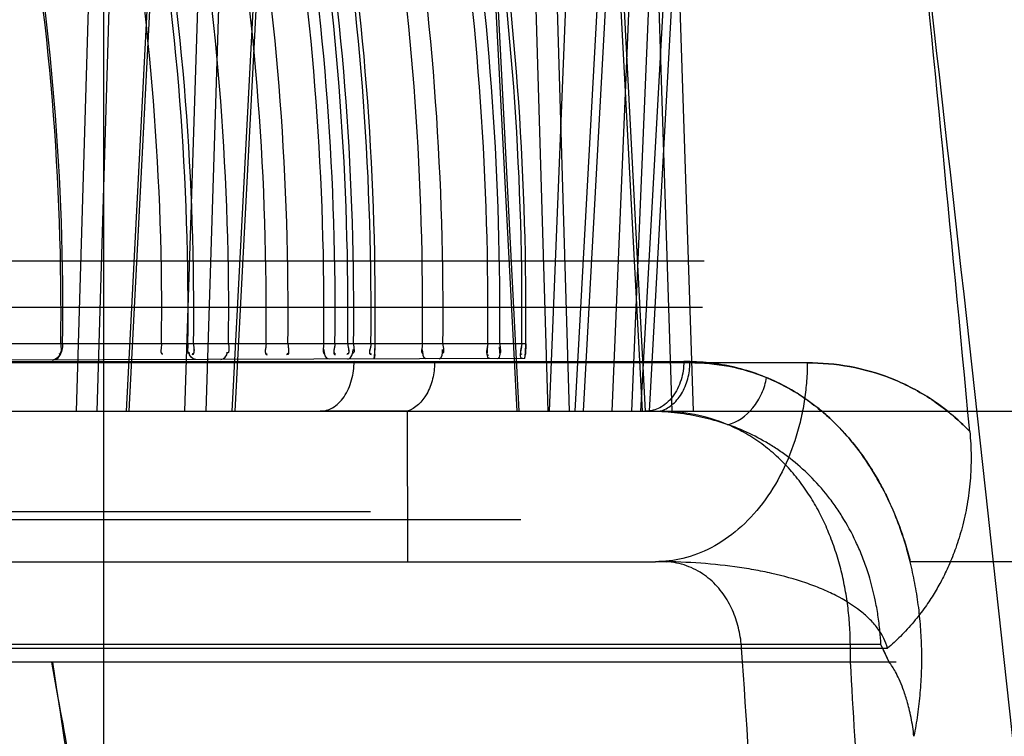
# Model space of a CAD drawing. Header units: millimetres. Extents: x 0 to 297, y 0 to 210.
# Tile 327 of 499: x 145.212 to 145.349, y 159.951 to 160.051. Entities that reach past the tile are written whole.
import ezdxf

# ---------------------------------------------------------------- set-up
doc = ezdxf.new("R2010")
doc.units = ezdxf.units.MM
doc.header["$LTSCALE"] = 16.335
doc.layers.get('0').update_dxf_attribs({"linetype": 'CONTINUOUS'})
doc.layers.add('INTFCLR_1', color=7, linetype='CONTINUOUS')
doc.layers.add('INTFCLR_144815', color=7, linetype='CONTINUOUS')

msp = doc.modelspace()

# ---------------------------------------------------------------- linework, layer by layer
at = {"color": 9, "linetype": 'Continuous'}
msp.add_line((145.2238034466, 160.9997287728), (145.2238034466, 147.9284647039), dxfattribs=at)
at = {"layer": 'INTFCLR_1', "color": 9, "linetype": 'Continuous'}
for p, q in [((145.2827179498, 160.0058507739), (145.1848990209, 160.0058507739)), ((145.2826121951, 160.003827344), (145.1865658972, 160.0034920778))]:
    msp.add_line(p, q, dxfattribs=at)
at = {"layer": 'INTFCLR_1', "color": 7, "linetype": 'Continuous'}
for p, q in [((145.2616608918, 160.0043673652), (145.2617046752, 160.0058507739)), ((145.2827179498, 160.0058507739), (145.2826777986, 160.0044193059)), ((145.2616609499, 160.004368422), (145.2615893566, 160.0037539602)), ((145.2615893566, 160.0037539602), (145.2616608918, 160.0043673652)), ((145.2826121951, 160.003827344), (145.2826778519, 160.0044203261))]:
    msp.add_line(p, q, dxfattribs=at)
at = {"layer": 'INTFCLR_1', "color": 6, "linetype": 'Continuous'}
for p, q in [((144.8596077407, 159.98247797), (145.2610516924, 159.98247797)), ((144.8596077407, 159.9813507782), (145.2820239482, 159.9813507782))]:
    msp.add_line(p, q, dxfattribs=at)
for centre, radius, start, end in [((144.8589677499, 160.0104646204), 0.3589132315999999, 359.2634397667, 20.9595063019), ((144.8588208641, 160.0104645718), 0.3593183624, 359.2642780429, 20.9347710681), ((144.8601405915, 160.0104646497), 0.3717883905, 359.2889439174, 20.2013567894), ((144.8602869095, 160.0104646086), 0.3753259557, 359.2956524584, 20.0027825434), ((144.859114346, 160.0104646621), 0.3772831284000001, 359.2992983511, 19.8946138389), ((144.8589674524, 160.0104646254), 0.3823107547, 359.3085189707, 19.6221788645), ((144.8599994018, 160.0104660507), 0.3865155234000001, 359.3158305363, 19.3998935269), ((144.8592651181, 160.0104653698), 0.3903014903, 359.3225670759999, 19.2043971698), ((144.8601402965, 160.0104646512), 0.3944228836, 359.3297505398, 18.9960965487), ((144.8598494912, 160.0104650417), 0.3962836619, 359.3328413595, 18.9034484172), ((144.8594088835, 160.0104649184), 0.3985038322, 359.3365762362, 18.7941893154), ((144.8591140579, 160.0104646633), 0.3996065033, 359.3384435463, 18.7404322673), ((144.8597011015, 160.010464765), 0.4014449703, 359.3414588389, 18.6514187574), ((144.859554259, 160.010464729), 0.4021768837, 359.3426624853, 18.6162324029), ((144.8599983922, 160.0104654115), 0.4083350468, 359.3524804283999, 18.3253128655), ((144.8592642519, 160.0104652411), 0.4119203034, 359.3581402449, 18.1602453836), ((144.8598488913, 160.0104649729), 0.4175927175, 359.3668962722, 17.9051785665), ((144.859408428, 160.0104648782), 0.4197001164, 359.3700882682, 17.81226521), ((144.8597007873, 160.0104647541), 0.4224936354, 359.3742702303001, 17.690603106), ((144.8595539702, 160.0104647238), 0.4231891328, 359.3753027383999, 17.6605754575)]:
    msp.add_arc(centre, radius, start, end, dxfattribs=at)
at = {"layer": 'INTFCLR_1', "color": 7, "linetype": 'Continuous'}
for centre, radius, start, end in [((145.245646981, 160.005630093), 0.0160523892, 353.288195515, 359.3400806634), ((145.2205286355, 160.0063239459), 0.0411787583, 357.2753235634, 359.3416235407), ((145.2664207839, 160.0056376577), 0.0162922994, 353.6204386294, 359.3730325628), ((145.240910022, 160.0063073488), 0.0418104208, 357.4104916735, 359.3743165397)]:
    msp.add_arc(centre, radius, start, end, dxfattribs=at)
at = {"layer": 'INTFCLR_1', "color": 6, "linetype": 'Continuous'}
msp.add_open_spline([(145.2181096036, 160.0058507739), (145.2181035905, 160.0053825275), (145.2179615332, 160.0044446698), (145.217133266, 160.0035987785), (145.2166506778, 160.003597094)], degree=3, knots=[0, 0, 0, 0, 0.4924774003, 1, 1, 1, 1], dxfattribs=at)
for points in [[(145.2178513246, 160.0058507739), (145.2178451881, 160.0053734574), (145.2180555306, 160.0044466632), (145.2175781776, 160.0044449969)], [(145.2319003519, 160.0058507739), (145.2318945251, 160.0053812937), (145.2316159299, 160.0044528), (145.2320854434, 160.0044544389)], [(145.2355845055, 160.0058507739), (145.2355788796, 160.0053931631), (145.2353513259, 160.0044947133), (145.2358089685, 160.0044963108)], [(145.2363692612, 160.0058507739), (145.2363629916, 160.0053381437), (145.2366303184, 160.0043352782), (145.236117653, 160.0043334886)], [(145.2363692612, 160.0058507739), (145.2363635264, 160.0053818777), (145.2366306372, 160.004461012), (145.2361617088, 160.0044593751)], [(145.2412503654, 160.0058507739), (145.2412448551, 160.0053942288), (145.2414625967, 160.0045046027), (145.2410060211, 160.0045030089)], [(145.2464874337, 160.0058507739), (145.2464814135, 160.0053464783), (145.2461377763, 160.0043439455), (145.2466421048, 160.0043457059)], [(145.2464874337, 160.0058507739), (145.2464819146, 160.0053884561), (145.2461498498, 160.0044677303), (145.2466121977, 160.0044693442)], [(145.2495392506, 160.0058507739), (145.2495332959, 160.0053470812), (145.2498653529, 160.0043518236), (145.249361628, 160.0043500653)], [(145.2495392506, 160.0058507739), (145.2495337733, 160.0053874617), (145.2498544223, 160.004470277), (145.2493910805, 160.0044686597)], [(145.2545361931, 160.0058507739), (145.2545308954, 160.0053979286), (145.2542522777, 160.004501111), (145.2547051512, 160.0045026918)], [(145.2553191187, 160.0037320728), (145.2548089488, 160.003730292), (145.2545773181, 160.0045639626), (145.254583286, 160.0050741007)], [(145.2561062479, 160.0058507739), (145.256100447, 160.0053525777), (145.255693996, 160.0043568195), (145.2561922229, 160.0043585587)], [(145.2561062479, 160.0058507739), (145.256100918, 160.0053930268), (145.2557172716, 160.0044775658), (145.256175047, 160.0044791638)], [(145.257886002, 160.0058507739), (145.2578802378, 160.0053529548), (145.2582746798, 160.0043629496), (145.2577768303, 160.0043612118)], [(145.257886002, 160.0058507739), (145.2578806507, 160.0053886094), (145.2582549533, 160.0044689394), (145.2577927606, 160.004467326)], [(145.2579111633, 160.0037411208), (145.2584168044, 160.0037428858), (145.2586261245, 160.0045702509), (145.2586319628, 160.0050758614)], [(145.2586939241, 160.0058507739), (145.2586886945, 160.005397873), (145.25895677, 160.0045069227), (145.2585038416, 160.0045053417)], [(145.2611195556, 160.0058507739), (145.2611138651, 160.0053556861), (145.2606449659, 160.004363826), (145.2611400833, 160.0043655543)], [(145.2611195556, 160.0058507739), (145.2611143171, 160.0053950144), (145.2606789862, 160.0044818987), (145.261134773, 160.0044834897)], [(145.268307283, 160.0058507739), (145.2683022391, 160.0054044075), (145.267975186, 160.0045149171), (145.2684215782, 160.0045164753)], [(145.2688339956, 160.0037792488), (145.2683709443, 160.0037776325), (145.2683331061, 160.0046139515), (145.2683383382, 160.0050769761)], [(145.2706262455, 160.003785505), (145.2710867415, 160.0037871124), (145.2711078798, 160.0046179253), (145.2711130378, 160.0050783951)], [(145.271158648, 160.0058507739), (145.2711536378, 160.0054034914), (145.2714701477, 160.0045172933), (145.2710228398, 160.0045157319)], [(145.2774161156, 160.0058507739), (145.2774102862, 160.005323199), (145.2769904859, 160.0042693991), (145.2775180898, 160.0042712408)], [(145.2777184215, 160.0038102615), (145.2771598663, 160.0038083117), (145.277411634, 160.004900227), (145.2774178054, 160.0054587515)], [(145.2787718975, 160.0038139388), (145.2793294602, 160.0038158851), (145.2790673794, 160.0049016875), (145.2790735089, 160.0054592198)], [(145.2790831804, 160.0058507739), (145.279078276, 160.0054046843), (145.2794437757, 160.0045167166), (145.2789976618, 160.0045151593)], [(145.2821692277, 160.0058507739), (145.2821640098, 160.005373), (145.2817102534, 160.0044158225), (145.2821880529, 160.0044174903)], [(145.2822645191, 160.0038261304), (145.2817191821, 160.0038242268), (145.2821612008, 160.0049139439), (145.2821671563, 160.0054592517)], [(145.2166506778, 160.003597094), (145.2172019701, 160.0035990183), (145.2178836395, 160.0041402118), (145.2178907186, 160.004691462)], [(145.2366761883, 160.0036669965), (145.2362117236, 160.0036653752), (145.2357332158, 160.004233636), (145.2357389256, 160.0046980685)], [(145.2401688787, 160.0036791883), (145.2406244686, 160.0036807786), (145.2410708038, 160.0042457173), (145.2410763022, 160.0047012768)]]:
    msp.add_open_spline(points, degree=3, dxfattribs=at)
at = {"layer": 'INTFCLR_144815', "color": 9, "linetype": 'Continuous'}
for p, q in [((145.222123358, 160.0682964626), (145.21999598, 159.9964647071)), ((145.2270109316, 159.9964647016), (145.2307096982, 160.0682964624)), ((145.2351509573, 159.996464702), (145.2374496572, 160.0682964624)), ((145.2454692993, 160.068296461), (145.2417029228, 159.9964647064)), ((145.2780318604, 160.0682964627), (145.2817610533, 159.9964647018)), ((145.2888345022, 159.9964647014), (145.2866897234, 160.0682964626)), ((145.2896389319, 159.9964647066), (145.2935710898, 160.0682964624)), ((145.2947559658, 159.9964647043), (145.2978080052, 160.0682964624)), ((145.2994521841, 159.9964647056), (145.2956548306, 160.0682964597)), ((145.3026975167, 160.068296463), (145.2987506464, 159.9964647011)), ((145.3037412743, 160.0682964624), (145.3060587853, 159.9964647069)), ((145.2229334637, 159.9964647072), (145.225055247, 160.0682232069)), ((145.2310369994, 160.0682232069), (145.2273387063, 159.9964647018)), ((145.2403624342, 160.0682232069), (145.2380692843, 159.9964647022)), ((145.2421837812, 159.9964647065), (145.2459493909, 160.0682232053)), ((145.2777402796, 160.0682232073), (145.2814624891, 159.9964647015)), ((145.2858677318, 159.996464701), (145.283722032, 160.0682232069)), ((145.2946450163, 160.0682232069), (145.29071477, 159.9964647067)), ((145.2989986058, 159.9964647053), (145.2952080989, 160.068223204)), ((145.3005072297, 160.0682232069), (145.2974602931, 159.9964647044)), ((145.2999688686, 159.9964647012), (145.3039135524, 160.0682232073)), ((145.3007950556, 160.0682232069), (145.3031131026, 159.9964647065)), ((145.307393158, 160.0109532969), (145.1708452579, 160.0109532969)), ((145.3220057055, 160.003220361), (144.3006660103, 160.0032203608)), ((144.3198797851, 160.003403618), (145.304775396, 160.0034036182)), ((145.2699986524, 160.0032449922), (145.2587750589, 160.0034036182)), ((144.2180357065, 159.9964647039), (145.3213846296, 159.9964647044)), ((145.2661605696, 159.9964647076), (145.2662202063, 159.9754747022)), ((144.2180551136, 159.9754647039), (145.3008170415, 159.9754647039)), ((145.4493832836, 159.9754646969), (145.3362983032, 159.9754647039)), ((145.3322708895, 159.9639061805), (145.1637667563, 159.9639061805)), ((145.1606440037, 159.9633785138), (145.3331882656, 159.9633785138))]:
    msp.add_line(p, q, dxfattribs=at)
at = {"layer": 'INTFCLR_144815', "color": 6, "linetype": 'Continuous'}
for p, q in [((145.2888859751, 160.0682964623), (145.285966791, 159.9964647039)), ((145.1708193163, 160.0174647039), (145.3076205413, 160.0174647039)), ((145.2661605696, 159.9964647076), (145.2540395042, 159.9964647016)), ((145.3213846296, 159.9964647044), (145.4347083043, 159.9964647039)), ((145.2578275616, 159.9754647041), (145.2662202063, 159.9754747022)), ((145.3008170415, 159.9754647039), (145.3013832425, 159.9754747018)), ((145.3013832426, 159.9754747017), (145.3022983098, 159.9754529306)), ((145.3280308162, 159.9614647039), (145.3280102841, 159.9639061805)), ((145.3334037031, 159.9614647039), (145.3322708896, 159.9639061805)), ((145.3334037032, 159.9614647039), (145.3326752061, 159.9630724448)), ((145.3343983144, 159.9614647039), (145.1420352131, 159.961464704)), ((145.2175002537, 159.9564547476), (145.2165855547, 159.9614647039))]:
    msp.add_line(p, q, dxfattribs=at)
for centre, major_axis, ratio, start_param, end_param in [((144.8596077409, 157.5724216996), (0, 4.2740646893), 0.1377199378, -0.9685585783, -0.9445698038), ((144.8596077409, 158.2629726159), (0, 3.7969544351), 0.1335046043, -1.1152848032, -1.1064547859), ((144.8596077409, 158.41337138), (0, 3.8350137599), 0.1335046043, -1.1669951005, -1.1552678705), ((144.8596077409, 156.2944353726), (0, 4.5383706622), 0.1335046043, -0.6427622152, -0.6319082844)]:
    msp.add_ellipse(centre, major_axis=major_axis, ratio=ratio, start_param=start_param, end_param=end_param, dxfattribs=at)
at = {"layer": 'INTFCLR_144815', "color": 9, "linetype": 'Continuous'}
for points, knots in [([(145.3977835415, 159.6608423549), (145.3914691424, 159.7281918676), (145.3766880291, 159.8771540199), (145.3512299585, 160.1029226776), (145.3215784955, 160.3315058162), (145.2997373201, 160.4783436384), (145.2885356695, 160.5483959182)], [0, 0, 0, 0, 0.2268957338, 0.5020939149, 0.7620442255, 1, 1, 1, 1]), ([(145.383386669, 159.6162597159), (145.3821587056, 159.6301039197), (145.3748701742, 159.7113005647), (145.3600849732, 159.8651079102), (145.3449298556, 160.0049086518), (145.336537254, 160.0774146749)], [0, 0, 0, 0, 0.08995059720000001, 0.5276123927, 1, 1, 1, 1]), ([(145.2540395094, 159.9964647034), (145.2546400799, 159.9964647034), (145.2556078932, 159.9967573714), (145.2566736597, 159.9975908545), (145.2574235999, 159.9984976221), (145.2580278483, 159.9996031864), (145.2586011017, 160.0012335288), (145.2587699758, 160.0025426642), (145.2587750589, 160.0034036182)], [0, 0, 0, 0, 0.1957107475, 0.3109723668, 0.4385307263, 0.5761831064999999, 0.7194319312, 1, 1, 1, 1]), ([(145.2699986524, 160.0032449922), (145.2699940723, 160.0024904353), (145.2698607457, 160.001347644), (145.2694094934, 159.9998987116), (145.268585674, 159.9981139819), (145.2673260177, 159.9968276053), (145.2661605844, 159.9964647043)], [0, 0, 0, 0, 0.2762351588, 0.416645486, 0.5531495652, 1, 1, 1, 1]), ([(145.304775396, 160.0034036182), (145.3047697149, 160.0025408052), (145.3045789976, 160.0012216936), (145.3039366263, 159.9995952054), (145.3032611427, 159.998486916), (145.3024206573, 159.9975827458), (145.3012204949, 159.9967448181), (145.3001590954, 159.9964647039), (145.29949412, 159.9964647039)], [0, 0, 0, 0, 0.2697765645, 0.4091407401, 0.5448852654, 0.6731808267, 0.7920860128, 1, 1, 1, 1]), ([(145.3220057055, 160.0032203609), (145.3220029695, 160.0028060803), (145.3219833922, 160.001970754), (145.3218862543, 160.0002783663), (145.3216501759, 159.9981304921), (145.3211749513, 159.9955436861), (145.3202718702, 159.9921066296), (145.3186456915, 159.9879819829), (145.315925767, 159.9835542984), (145.3125650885, 159.9799296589), (145.3087715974, 159.977314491), (145.3048028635, 159.9757936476), (145.3021055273, 159.9754647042), (145.3008170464, 159.9754647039)], [0, 0, 0, 0, 0.0322655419, 0.0650591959, 0.1320029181, 0.2004033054, 0.2697007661, 0.4085624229, 0.5439930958, 0.6721093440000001, 0.7907380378, 0.8996510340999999, 1, 1, 1, 1]), ([(145.3014543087, 159.9964647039), (145.3020342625, 159.996630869), (145.3032154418, 159.9972712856), (145.304570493, 159.9988844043), (145.305425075, 160.0009647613), (145.3056205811, 160.0024894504), (145.3056255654, 160.0032449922)], [0, 0, 0, 0, 0.2137313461, 0.4618141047, 0.7323230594, 1, 1, 1, 1]), ([(145.3363673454, 159.9754647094), (145.3362511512, 159.9759276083), (145.3359134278, 159.9771975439), (145.3352851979, 159.9792351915), (145.3341782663, 159.9822573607), (145.3328721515, 159.9851144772), (145.3313715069, 159.9877752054), (145.3298089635, 159.9902140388), (145.3276799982, 159.9929757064), (145.3252955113, 159.9954012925), (145.3232860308, 159.9970866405), (145.3212621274, 159.9985810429), (145.3176158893, 160.000777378), (145.3136182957, 160.0022527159), (145.3101174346, 160.002967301), (145.3077579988, 160.0033051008), (145.3059685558, 160.0034018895), (145.3047753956, 160.0034035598)], [0, 0, 0, 0, 0.0313854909, 0.0864060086, 0.1401524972, 0.2429769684, 0.292515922, 0.3409478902, 0.4333631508, 0.5212715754, 0.5640165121, 0.6057356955, 0.6866083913, 0.8433417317, 0.8824693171, 0.9215354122, 1, 1, 1, 1]), ([(145.3056255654, 160.0032449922), (145.3074434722, 160.0032448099), (145.3111072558, 160.0029085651), (145.3146375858, 160.0018555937), (145.3163338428, 160.0011506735)], [0, 0, 0, 0, 0.4974016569, 1, 1, 1, 1]), ([(145.3220057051, 160.0032202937), (145.3239818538, 160.0032197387), (145.3279465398, 160.0028780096), (145.3327543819, 160.0015210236), (145.3364139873, 159.9998722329), (145.3390803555, 159.9983283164), (145.3411965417, 159.9968005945), (145.3430665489, 159.9952216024), (145.3440772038, 159.9942497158), (145.3446752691, 159.993627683)], [0, 0, 0, 0, 0.2343936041, 0.4690873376, 0.588647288, 0.7097815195, 0.8339169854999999, 0.8976495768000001, 1, 1, 1, 1]), ([(145.3446748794, 159.9936280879), (145.3429836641, 159.9953857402), (145.3402898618, 159.997629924), (145.3368469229, 159.9996217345), (145.3350115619, 160.0005043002), (145.3322619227, 160.0016596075), (145.3279465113, 160.0028784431), (145.3239852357, 160.0032185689), (145.3220057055, 160.0032203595)], [0, 0, 0, 0, 0.2894681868, 0.4112116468, 0.4714784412, 0.5310311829, 0.7650794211, 1, 1, 1, 1]), ([(145.3109152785, 159.994587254), (145.312270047, 159.9949244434), (145.3141886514, 159.9963497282), (145.3157302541, 159.9988859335), (145.316203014, 160.0004005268), (145.3163338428, 160.0011506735)], [0, 0, 0, 0, 0.4715821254, 0.742786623, 1, 1, 1, 1]), ([(145.3163338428, 160.0011506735), (145.3181074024, 160.0004155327), (145.3207039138, 159.9990195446), (145.3234637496, 159.996957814), (145.3250107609, 159.9956138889), (145.3261531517, 159.994517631), (145.3272599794, 159.9933460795), (145.3286956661, 159.9916713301), (145.3303869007, 159.9893848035), (145.3318941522, 159.9868994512), (145.3330024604, 159.9847678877), (145.3346550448, 159.9812203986), (145.3357144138, 159.9780673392), (145.3363672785, 159.975464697)], [0, 0, 0, 0, 0.1705286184, 0.2596311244, 0.3056224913, 0.3524687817, 0.4002079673, 0.4487194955, 0.5483375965, 0.6524252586, 0.7065378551, 0.7616646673, 1, 1, 1, 1]), ([(145.3322709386, 159.9639061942), (145.3322414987, 159.9645240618), (145.3321713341, 159.9655144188), (145.3320244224, 159.9668729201), (145.3318228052, 159.9683448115), (145.3314411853, 159.9704617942), (145.330905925, 159.9725774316), (145.3302597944, 159.9746294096), (145.3296373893, 159.9763302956), (145.3285400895, 159.9788584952), (145.3272448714, 159.981240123), (145.3257691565, 159.9834490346), (145.324214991, 159.9854897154), (145.3220996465, 159.987802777), (145.3197515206, 159.9898086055), (145.3177775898, 159.9912059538), (145.3157684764, 159.9924553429), (145.312126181, 159.9943005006), (145.3082035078, 159.9955111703), (145.3047701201, 159.9961012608), (145.302437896, 159.996382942), (145.300672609, 159.9964647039), (145.29949412, 159.9964647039)], [0, 0, 0, 0, 0.0361499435, 0.0579963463, 0.0798470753, 0.1229611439, 0.1836467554, 0.2072158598, 0.248674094, 0.2894226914, 0.368217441, 0.406661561, 0.4445926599, 0.5180440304, 0.5893655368, 0.624594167, 0.6593113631, 0.7275496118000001, 0.8627643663, 0.8969277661, 0.931127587, 1, 1, 1, 1]), ([(145.3331882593, 159.963378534), (145.3329364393, 159.9643331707), (145.3322069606, 159.9657561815), (145.3307923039, 159.9674057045), (145.3288888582, 159.9690906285), (145.3265607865, 159.9705107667), (145.3243098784, 159.9715448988), (145.3228993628, 159.97210498), (145.3206269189, 159.9729228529), (145.317829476, 159.9736905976), (145.3149423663, 159.9742711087), (145.3132132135, 159.9745611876), (145.310533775, 159.9749544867), (145.3064015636, 159.9753540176), (145.302699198, 159.9754647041), (145.3008170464, 159.9754647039)], [0, 0, 0, 0, 0.0813884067, 0.1281477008, 0.1789037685, 0.2902950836, 0.3512777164, 0.383054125, 0.4153690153, 0.5503523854, 0.6216037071, 0.6581027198, 0.6948745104, 0.8448428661, 1, 1, 1, 1]), ([(145.3362983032, 159.9754647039), (145.3365472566, 159.9744760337), (145.33698867, 159.9724744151), (145.3374763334, 159.9694385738), (145.337794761, 159.9663725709), (145.3379459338, 159.9632984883), (145.3379314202, 159.9602245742), (145.3377533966, 159.9571593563), (145.3374112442, 159.954111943), (145.337071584, 159.9520950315), (145.3368743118, 159.9510939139)], [0, 0, 0, 0, 0.1244889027, 0.2501091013, 0.3752475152, 0.5006827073, 0.6257372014, 0.750409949, 0.8754089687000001, 1, 1, 1, 1]), ([(145.2386579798, 159.7276954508), (145.2361359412, 159.7478181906), (145.226151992, 159.8258281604), (145.2153366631, 159.9037327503), (145.2067563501, 159.9614647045)], [0, 0, 0, 0, 0.2578656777, 1, 1, 1, 1]), ([(145.2583316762, 159.6575858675), (145.2550987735, 159.6839549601), (145.2423209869, 159.7853927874), (145.2281681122, 159.8866602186), (145.2167360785, 159.9614647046)], [0, 0, 0, 0, 0.2598460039, 1, 1, 1, 1])]:
    msp.add_open_spline(points, degree=3, knots=knots, dxfattribs=at)
at = {"layer": 'INTFCLR_144815', "color": 6, "linetype": 'Continuous'}
for points, knots in [([(145.3109152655, 159.9945872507), (145.3094262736, 159.9952170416), (145.3063090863, 159.9961650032), (145.3030690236, 159.9964638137), (145.3014543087, 159.9964647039)], [0, 0, 0, 0, 0.500307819, 1, 1, 1, 1]), ([(145.3280102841, 159.9639061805), (145.3280026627, 159.9648113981), (145.3279348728, 159.9666201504), (145.3276754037, 159.9692945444), (145.3272597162, 159.9719220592), (145.3266866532, 159.9744999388), (145.3259420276, 159.9770501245), (145.3250352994, 159.9795019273), (145.3239630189, 159.9818571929), (145.3227222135, 159.9841087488), (145.3212744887, 159.9862819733), (145.3196176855, 159.9883353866), (145.3177540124, 159.9902312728), (145.3156849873, 159.9919315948), (145.3134048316, 159.9934151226), (145.3117688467, 159.9942262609), (145.3109152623, 159.9945872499)], [0, 0, 0, 0, 0.0731048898, 0.1460726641, 0.2168640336, 0.2878016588, 0.3591927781, 0.4312459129, 0.498717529, 0.567997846, 0.638633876, 0.7093236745, 0.7807566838, 0.852955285, 0.9251564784, 1, 1, 1, 1]), ([(145.3446750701, 159.9936278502), (145.3447842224, 159.9924748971), (145.344900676, 159.990183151), (145.3447708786, 159.9867740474), (145.3443508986, 159.9834523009), (145.3436669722, 159.9803124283), (145.3427876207, 159.9774754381), (145.3418081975, 159.975019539), (145.3407903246, 159.9729136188), (145.3396942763, 159.9709767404), (145.3384187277, 159.9690343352), (145.3368607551, 159.967011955), (145.3350955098, 159.9650875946), (145.3338129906, 159.9639073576), (145.3331882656, 159.9633785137)], [0, 0, 0, 0, 0.1033458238, 0.2044538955, 0.3040635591, 0.4017370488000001, 0.4908351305, 0.5688031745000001, 0.637461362, 0.6994037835, 0.7672732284, 0.8446621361, 0.9269589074, 1, 1, 1, 1]), ([(145.3128452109, 159.9633785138), (145.3128162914, 159.9638109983), (145.3127254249, 159.9646671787), (145.3124883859, 159.9659399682), (145.3121508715, 159.9671819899), (145.3117054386, 159.9683975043), (145.3111479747, 159.9695731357), (145.310467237, 159.9707063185), (145.30966064, 159.9717749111), (145.308725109, 159.9727547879), (145.307659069, 159.9736244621), (145.3064691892, 159.974358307), (145.3051588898, 159.9749306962), (145.303758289, 159.9753130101), (145.3027862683, 159.9754295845), (145.3022983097, 159.9754529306)], [0, 0, 0, 0, 0.0739990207, 0.1468105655, 0.2208118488, 0.293464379, 0.3675375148, 0.4426029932, 0.5187600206, 0.5956401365, 0.6733307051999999, 0.753002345, 0.8335595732, 0.9165999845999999, 1, 1, 1, 1]), ([(145.3368743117, 159.9510939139), (145.3368312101, 159.9515332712), (145.3367219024, 159.9524169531), (145.3364975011, 159.9537073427), (145.3362278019, 159.9549123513), (145.3358639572, 159.9562585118), (145.3354093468, 159.9576398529), (145.3348558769, 159.9590004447), (145.3342404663, 159.9602570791), (145.3337579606, 159.9610545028), (145.3334037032, 159.9614647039)], [0, 0, 0, 0, 0.119808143, 0.2415307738, 0.3553130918, 0.4547961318, 0.6198747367, 0.7496813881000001, 0.8529085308, 1, 1, 1, 1])]:
    msp.add_open_spline(points, degree=3, knots=knots, dxfattribs=at)

doc.saveas('drawing.dxf')
